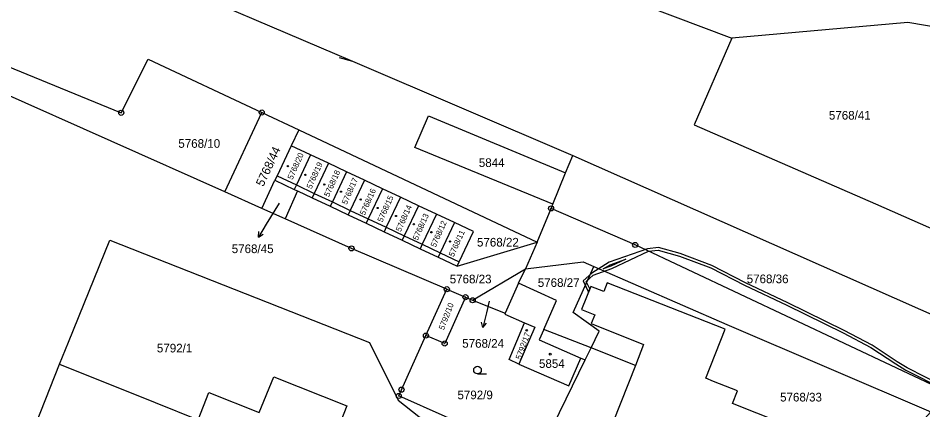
# Model space of a CAD drawing. Extents: x -644096 to -634268, y -1141430 to -1133463.
# Drawn here: x -640057.5 to -639879.7, y -1138613.2 to -1138536.3 of the extents above; entities that cross this region are included whole.
import ezdxf

# ---------------------------------------------------------------- set-up
doc = ezdxf.new("R2010")
doc.units = 0
for name, color, linetype in [('_CIVIL_CONSTRUCTION', 7, 'Continuous'), ('B_Hranice _3D', 7, 'Continuous'), ('M_Svah_Nasyp', 7, 'Continuous'), ('M_Svah_Zarez', 7, 'Continuous'), ('SOXXXXXX_Koleje_Osa_KOOR', 7, 'Continuous'), ('svrsek_osa_sjezdy', 7, 'Continuous'), ('svrsek_osa_VRT', 7, 'Continuous'), ('svrsek_popisy_VRT', 7, 'Continuous'), ('terminal_VRT', 7, 'Continuous')]:
    doc.layers.add(name, color=color, linetype=linetype)

msp = doc.modelspace()

# ---------------------------------------------------------------- linework, layer by layer
at = {"layer": '_CIVIL_CONSTRUCTION'}
for centre, radius in [((-640037.22, -1138554.87), 0.5), ((-640037.22, -1138554.87), 0.0303), ((-640009.63, -1138554.81), 0.5), ((-640009.63, -1138554.81), 0.0303), ((-639952.78, -1138573.65), 0.5), ((-639952.78, -1138573.65), 0.0303), ((-639991.98, -1138581.51), 0.5), ((-639991.98, -1138581.51), 0.0303), ((-639936.25, -1138580.84), 0.5), ((-639936.25, -1138580.84), 0.0303), ((-639973.25, -1138589.53), 0.5), ((-639973.25, -1138589.53), 0.0303), ((-639969.58, -1138591.1), 0.5), ((-639969.58, -1138591.1), 0.0303), ((-639968.18, -1138591.7), 0.5), ((-639968.18, -1138591.7), 0.0303), ((-639977.36, -1138598.64), 0.5), ((-639977.36, -1138598.64), 0.0303), ((-639973.68, -1138600.2), 0.5), ((-639973.68, -1138600.2), 0.0303), ((-639982.71, -1138610.49), 0.5), ((-639982.16, -1138609.27), 0.5), ((-639982.16, -1138609.27), 0.0303), ((-639982.71, -1138610.49), 0.0303)]:
    msp.add_circle(centre, radius, dxfattribs=at)
at = {"layer": 'B_Hranice _3D'}
msp.add_lwpolyline([(-639875.59, -1138608.66), (-639882.84, -1138604.98), (-639884.79, -1138603.8), (-639889.68, -1138600.52), (-639895.19, -1138597.65), (-639906.23, -1138592.19), (-639914.57, -1138588.27), (-639921.2, -1138584.89), (-639927.39, -1138582.53), (-639931.68, -1138581.33), (-639933.8, -1138581.61), (-639941.36, -1138584.25), (-639944.78, -1138586.37), (-639946.5, -1138587.89), (-639945.41, -1138590.09), (-639945.17, -1138589.47), (-639945.88, -1138588.01), (-639944.51, -1138586.8), (-639940.81, -1138585.49), (-639933.64, -1138582.08), (-639931.72, -1138581.83), (-639927.55, -1138583.01), (-639921.4, -1138585.35), (-639914.79, -1138588.71), (-639906.45, -1138592.65), (-639895.41, -1138598.09), (-639889.94, -1138600.96), (-639885.05, -1138604.22), (-639883.08, -1138605.42), (-639875.81, -1138609.12)], dxfattribs=at)
msp.add_lwpolyline([(-639938.09, -1138583.64), (-639941.01, -1138585.03), (-639942.52, -1138585.56), (-639941.14, -1138584.71)], close=True, dxfattribs=at)
at = {"layer": 'M_Svah_Nasyp'}
for p, q in [((-640006.61, -1138567.25), (-640002.82, -1138569.04)), ((-640002.82, -1138569.04), (-639999.29, -1138570.7)), ((-639999.29, -1138570.7), (-639995.75, -1138572.37)), ((-639995.75, -1138572.37), (-639992.22, -1138574.04)), ((-639992.22, -1138574.04), (-639988.68, -1138575.71)), ((-639988.68, -1138575.71), (-639985.15, -1138577.37)), ((-639985.15, -1138577.37), (-639981.61, -1138579.04)), ((-639981.61, -1138579.04), (-639978.09, -1138580.71)), ((-639978.09, -1138580.71), (-639974.55, -1138582.38)), ((-639974.55, -1138582.38), (-639970.81, -1138584.14)), ((-639954.22, -1138597.44), (-639955.1, -1138599.47)), ((-639955.1, -1138599.47), (-639946.93, -1138603.06))]:
    msp.add_line(p, q, dxfattribs=at)
at = {"layer": 'M_Svah_Zarez'}
for centre, radius in [((-640004.51, -1138565.34), 0.117), ((-640001.04, -1138567.05), 0.117), ((-639997.34, -1138568.95), 0.117), ((-639994.06, -1138570.38), 0.117), ((-639990.17, -1138571.91), 0.117), ((-639986.85, -1138573.58), 0.117), ((-639983.24, -1138575.15), 0.117), ((-639979.73, -1138576.77), 0.117), ((-639976.3, -1138578.34), 0.117), ((-639972.65, -1138580.15), 0.117), ((-639957.57, -1138597.61), 0.175), ((-639952.93, -1138602.29), 0.175)]:
    msp.add_circle(centre, radius, dxfattribs=at)
at = {"layer": 'SOXXXXXX_Koleje_Osa_KOOR'}
msp.add_line((-639994.43, -1138544.01), (-639991.78, -1138544.75), dxfattribs=at)
at = {"layer": 'svrsek_osa_sjezdy'}
msp.add_line((-639967.23, -1138606.17), (-639965.48, -1138606.17), dxfattribs=at)
msp.add_circle((-639967.23, -1138605.42), 0.75, dxfattribs=at)
at = {"layer": 'svrsek_popisy_VRT'}
for p, q in [((-640006.23, -1138572.61), (-640008.73, -1138576.74)), ((-640008.73, -1138576.74), (-640010.28, -1138579.31)), ((-640010.28, -1138579.31), (-640010.19, -1138578.2)), ((-640010.28, -1138579.31), (-640009.33, -1138578.71)), ((-639964.91, -1138591.9), (-639965.48, -1138594.16)), ((-639965.48, -1138594.16), (-639966.21, -1138597.07)), ((-639966.21, -1138597.07), (-639966.45, -1138595.98)), ((-639966.21, -1138597.07), (-639965.48, -1138596.22))]:
    msp.add_line(p, q, dxfattribs=at)
at = {"layer": 'terminal_VRT'}
for p, q in [((-640016.9, -1138570.4), (-640066.76, -1138548.18)), ((-640016.9, -1138570.4), (-640009.63, -1138554.81)), ((-640009.63, -1138554.81), (-640002.36, -1138558.23)), ((-640002.36, -1138558.23), (-640003.82, -1138561.33)), ((-640002.36, -1138558.23), (-639955.48, -1138580.26)), ((-640000.03, -1138563.12), (-640003.82, -1138561.33)), ((-639996.51, -1138564.78), (-640000.03, -1138563.12)), ((-639949.92, -1138566.65), (-639948.52, -1138563.23)), ((-639948.52, -1138563.23), (-639868.78, -1138598.61)), ((-639992.97, -1138566.45), (-639996.51, -1138564.78)), ((-639989.44, -1138568.11), (-639992.97, -1138566.45)), ((-639952.43, -1138572.81), (-639949.92, -1138566.65)), ((-640009.62, -1138573.65), (-640007.02, -1138568.12)), ((-640007.02, -1138568.12), (-640003.23, -1138569.91)), ((-639985.9, -1138569.78), (-639989.44, -1138568.11)), ((-640009.62, -1138573.65), (-640016.9, -1138570.4)), ((-640002.58, -1138570.22), (-640005.04, -1138575.69)), ((-640003.23, -1138569.91), (-640002.58, -1138570.22)), ((-640002.58, -1138570.22), (-639999.7, -1138571.57)), ((-639982.38, -1138571.45), (-639985.9, -1138569.78)), ((-639999.7, -1138571.57), (-639996.16, -1138573.24)), ((-639978.84, -1138573.12), (-639982.38, -1138571.45)), ((-639952.78, -1138573.65), (-639952.43, -1138572.81)), ((-640005.04, -1138575.69), (-640009.62, -1138573.65)), ((-639996.16, -1138573.24), (-639992.63, -1138574.9)), ((-639975.31, -1138574.78), (-639978.84, -1138573.12)), ((-639971.77, -1138576.45), (-639975.31, -1138574.78)), ((-639955.48, -1138580.26), (-639952.78, -1138573.65)), ((-639992.63, -1138574.9), (-639989.09, -1138576.57)), ((-639989.09, -1138576.57), (-639985.56, -1138578.24)), ((-639985.56, -1138578.24), (-639982.02, -1138579.91)), ((-639982.02, -1138579.91), (-639978.49, -1138581.57)), ((-639978.49, -1138581.57), (-639974.95, -1138583.24)), ((-639971.21, -1138585), (-639955.48, -1138580.26)), ((-639955.48, -1138580.26), (-639957.8, -1138585.5)), ((-639974.95, -1138583.24), (-639971.21, -1138585)), ((-639968.18, -1138591.7), (-639957.8, -1138585.5)), ((-639959.18, -1138588.37), (-639957.8, -1138585.5)), ((-639959.18, -1138588.37), (-639961.79, -1138594.26)), ((-639977.36, -1138598.64), (-639973.25, -1138589.53)), ((-639973.25, -1138589.53), (-639969.58, -1138591.1)), ((-639969.58, -1138591.1), (-639968.18, -1138591.7)), ((-639968.18, -1138591.7), (-639961.79, -1138594.26)), ((-639946.08, -1138603.43), (-639944.91, -1138601.03)), ((-639936.18, -1138604.5), (-639944.91, -1138601.03))]:
    msp.add_line(p, q, dxfattribs=at)
for points in [[(-640197.82, -1138485), (-640139.13, -1138480.78), (-640121.29, -1138482.75), (-640044.72, -1138499.91), (-640034.76, -1138499.38), (-640028.33, -1138504.06), (-639999.24, -1138514.78), (-639962.82, -1138523), (-639917.26, -1138540.19)], [(-640205.22, -1138498.37), (-640200.84, -1138496.21), (-640193.98, -1138494.61), (-640183.39, -1138492.75), (-640176.15, -1138491.85), (-640165.41, -1138491.22), (-640158.29, -1138491.26), (-640151.07, -1138491.58), (-640143.92, -1138492.2), (-640136.85, -1138493.11), (-640129.99, -1138494.23), (-640123.05, -1138495.72), (-640112.79, -1138498.3), (-640106.24, -1138500.2), (-640092.67, -1138504.61), (-640069.39, -1138512.63), (-640056.22, -1138517.49), (-640033.64, -1138526.87), (-639991.78, -1138544.75), (-639948.52, -1138563.23)], [(-639866.1, -1138539.92), (-639882.67, -1138537.15), (-639917.26, -1138540.19)], [(-639917.26, -1138540.19), (-639924.65, -1138557.22), (-639889.02, -1138572.79), (-639862.68, -1138584.34), (-639839.42, -1138595.29), (-639826.93, -1138602.23), (-639808.22, -1138612.94), (-639795.59, -1138620.34)], [(-640066.76, -1138548.18), (-640064.97, -1138543.53), (-640037.22, -1138554.87), (-640031.93, -1138544.32), (-640009.63, -1138554.81)], [(-639952.43, -1138572.81), (-639979.52, -1138561.69), (-639976.88, -1138555.46), (-639949.92, -1138566.65)], [(-640003.82, -1138561.33), (-640006.61, -1138567.25), (-640007.02, -1138568.12)], [(-640000.03, -1138563.12), (-640002.82, -1138569.04), (-640003.23, -1138569.91)], [(-639996.51, -1138564.78), (-639999.29, -1138570.7), (-639999.7, -1138571.57)], [(-639992.97, -1138566.45), (-639995.75, -1138572.37), (-639996.16, -1138573.24)], [(-639989.44, -1138568.11), (-639992.22, -1138574.04), (-639992.63, -1138574.9)], [(-639985.9, -1138569.78), (-639988.68, -1138575.71), (-639989.09, -1138576.57)], [(-639982.38, -1138571.45), (-639985.15, -1138577.37), (-639985.56, -1138578.24)], [(-639978.84, -1138573.12), (-639981.61, -1138579.04), (-639982.02, -1138579.91)], [(-639975.31, -1138574.78), (-639978.09, -1138580.71), (-639978.49, -1138581.57)], [(-639874.58, -1138609.89), (-639936.25, -1138580.84), (-639952.78, -1138573.65)], [(-639973.25, -1138589.53), (-639991.98, -1138581.51), (-640005.04, -1138575.69)], [(-639971.77, -1138576.45), (-639974.55, -1138582.38), (-639974.95, -1138583.24)], [(-639971.21, -1138585), (-639970.81, -1138584.14), (-639968.04, -1138578.21), (-639971.77, -1138576.45)], [(-640049.33, -1138604.27), (-640047.59, -1138599.96), (-640039.49, -1138579.9), (-639988.47, -1138600.03), (-639982.8, -1138611.35), (-639962.49, -1138627.39), (-639958.38, -1138639.25), (-639960.47, -1138642.65), (-639969.12, -1138640.64)], [(-639957.8, -1138585.5), (-639946.5, -1138584.13), (-639944.38, -1138585.04)], [(-639944.91, -1138601.03), (-639943.33, -1138597.78), (-639948.45, -1138594.09), (-639944.38, -1138585.04)], [(-639944.38, -1138585.04), (-639918.22, -1138596.48), (-639878.15, -1138613.6), (-639881.78, -1138617.65), (-639884.63, -1138620.63)], [(-639944.91, -1138601.03), (-639954.22, -1138597.44), (-639951.73, -1138591.73), (-639959.18, -1138588.37)], [(-639893.29, -1138621.42), (-639892.3, -1138618.94), (-639894.25, -1138618.16), (-639902.13, -1138615.03), (-639903.11, -1138617.53), (-639917.11, -1138612), (-639916.12, -1138609.51), (-639920.83, -1138607.67), (-639922.4, -1138607.03), (-639918.59, -1138597.41), (-639941.74, -1138588.28), (-639942.43, -1138589.96), (-639944.98, -1138588.99), (-639946.77, -1138593.54), (-639944.2, -1138594.57), (-639944.9, -1138596.27), (-639934.6, -1138600.41), (-639936.18, -1138604.5)], [(-639969.58, -1138591.1), (-639973.68, -1138600.2), (-639977.36, -1138598.64)], [(-639961.79, -1138594.26), (-639961.86, -1138594.41), (-639957.98, -1138596.15)], [(-639959.08, -1138604.23), (-639961.04, -1138603.37), (-639957.98, -1138596.15)], [(-639957.98, -1138596.15), (-639955.99, -1138596.99), (-639959.08, -1138604.23)], [(-639955.38, -1138622.64), (-639982.71, -1138610.49), (-639982.16, -1138609.27), (-639977.36, -1138598.64)], [(-639959.08, -1138604.23), (-639949.28, -1138608.52), (-639946.93, -1138603.06), (-639946.08, -1138603.43)], [(-639999.22, -1138628.49), (-640003.44, -1138638.8), (-640054.88, -1138618.2), (-640049.33, -1138604.27)], [(-640049.33, -1138604.27), (-640030.58, -1138611.8), (-640022.13, -1138615.21), (-640020.02, -1138609.82), (-640010.12, -1138613.76), (-640007.24, -1138606.72), (-639992.92, -1138612.46), (-639999.22, -1138628.49)], [(-639936.18, -1138604.5), (-639942.08, -1138619.36), (-639941.51, -1138619.58), (-639949.03, -1138638.48), (-639950.95, -1138637.7), (-639951.13, -1138638.15), (-639968.62, -1138682.29)], [(-639955.38, -1138622.64), (-639954.84, -1138621.41), (-639946.08, -1138603.43)]]:
    msp.add_lwpolyline(points, dxfattribs=at)

# ---------------------------------------------------------------- texts
at = {"layer": 'svrsek_osa_VRT'}
for s, p in [('5768/41', (-639898.19, -1138556.21)), ('5768/10', (-640026.01, -1138561.75)), ('5844', (-639966.97, -1138565.52)), ('5768/22', (-639967.33, -1138581.15)), ('5768/45', (-640015.52, -1138582.44)), ('5768/23', (-639972.69, -1138588.38)), ('5768/27', (-639955.39, -1138589.08)), ('5768/36', (-639914.34, -1138588.35)), ('5768/24', (-639970.23, -1138601.03)), ('5792/1', (-640030.22, -1138601.95)), ('5854', (-639955.15, -1138604.99)), ('5792/9', (-639971.17, -1138611.15)), ('5768/33', (-639907.78, -1138611.59))]:
    msp.add_text(s, height=1.7, dxfattribs=at).set_placement(p)
for s, height, rotation, p in [('5768/44', 1.7, 65, (-640009.32, -1138569.49)), ('5768/20', 1.14, 66, (-640003.58, -1138568.1)), ('5768/19', 1.14, 66, (-639999.85, -1138569.92)), ('5768/18', 1.14, 66, (-639996.4, -1138571.49)), ('5768/17', 1.14, 66, (-639992.92, -1138573)), ('5768/16', 1.14, 66, (-639989.38, -1138575.12)), ('5768/15', 1.14, 66, (-639985.92, -1138576.48)), ('5768/14', 1.14, 66, (-639982.31, -1138578.35)), ('5768/13', 1.14, 66, (-639978.98, -1138580.03)), ('5768/12', 1.14, 66, (-639975.47, -1138581.42)), ('5768/11', 1.14, 66, (-639971.91, -1138583.27)), ('5792/10', 1.14, 69, (-639973.84, -1138597.63)), ('5792/17', 1.14, 70, (-639958.72, -1138603.45))]:
    msp.add_text(s, height=height, rotation=rotation, dxfattribs=at).set_placement(p)

doc.saveas('drawing.dxf')
